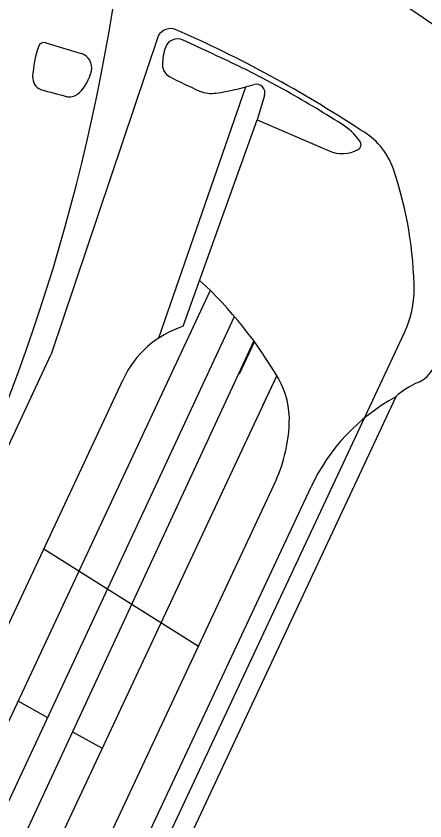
# Model space of a CAD drawing. Extents: x 14104283 to 14129344, y 8637090 to 8673339.
# Drawn here: x 14118474.76 to 14118479.28, y 8668411.45 to 8668420.35 of the extents above; entities that cross this region are included whole.
import ezdxf

# ---------------------------------------------------------------- set-up
doc = ezdxf.new("R2010")
doc.units = 0
doc.layers.add('Cell', color=7, linetype='Continuous')

msp = doc.modelspace()

# ---------------------------------------------------------------- linework, layer by layer
at = {"layer": 'Cell'}
for p, q in [((14118476.3288, 8668420.1218), (14118475.1471, 8668416.6068)), ((14118475.0856, 8668420.05), (14118475.4782, 8668419.9309)), ((14118476.3371, 8668416.7858), (14118477.2977, 8668419.5611)), ((14118477.505, 8668419.4686), (14118477.4249, 8668419.1994)), ((14118476.9492, 8668416.5398), (14118477.175, 8668417.0218)), ((14118477.2278, 8668416.3909), (14118477.3937, 8668416.745)), ((14118469.4162, 8668404.3739), (14118475.1471, 8668416.6068)), ((14118477.4874, 8668416.0411), (14118477.6407, 8668416.3683)), ((14118474.5711, 8668413.4041), (14118475.9411, 8668416.3284)), ((14118478.9586, 8668416.1353), (14118475.5883, 8668408.9413)), ((14118475.0629, 8668414.4539), (14118476.7753, 8668413.3791)), ((14118474.7771, 8668412.7736), (14118475.1045, 8668412.5895)), ((14118475.383, 8668412.4328), (14118475.7087, 8668412.2496))]:
    msp.add_line(p, q, dxfattribs=at)
for points in [[(14118476.6056, 8668416.9147), (14118477.4249, 8668419.1994), (14118478.2197, 8668418.8542)], [(14118476.9036, 8668417.3127), (14118473.4508, 8668409.9426), (14118469.9981, 8668402.5726)], [(14118470.3911, 8668402.5502), (14118473.7952, 8668409.7813), (14118477.1723, 8668417.025)], [(14118471.7298, 8668401.212), (14118475.3936, 8668409.0325), (14118479.0573, 8668416.853)], [(14118470.7404, 8668402.5589), (14118474.0874, 8668409.6444), (14118477.3893, 8668416.751)], [(14118471.1969, 8668402.6109), (14118474.414, 8668409.4914), (14118477.6414, 8668416.367)], [(14118472.0974, 8668403.3939), (14118474.8568, 8668409.2839), (14118477.6162, 8668415.1739)], [(14118472.3826, 8668403.1048), (14118475.2017, 8668409.1223), (14118478.0208, 8668415.1399)]]:
    msp.add_lwpolyline(points, dxfattribs=at)
for centre, radius, start, end in [((14118454.2759, 8668423.8917), 21.8297, 334.88463, 355.16802), ((14118471.4076, 8668408.7987), 13.9477, 49.42516, 60.95889), ((14118476.4666, 8668420.0545), 0.1534, 66.22433, 153.95384), ((14118470.8799, 8668407.3731), 14.0108, 56.73725, 66.22433), ((14118476.5426, 8668419.9401), 0.1518, 65.65114, 112.85479), ((14118476.1977, 8668419.6066), 1.259, 161.48979, 176.84938), ((14118475.0678, 8668419.9849), 0.0675, 71.57232, 161.48979), ((14118476.9495, 8668419.8076), 0.5723, 159.77605, 180.60144), ((14118476.5339, 8668419.9607), 0.1294, 112.85479, 159.77605), ((14118464.9618, 8668394.3498), 28.2405, 64.1766, 65.65114), ((14118475.4308, 8668419.7746), 0.1634, 346.88801, 73.13342), ((14118475.1058, 8668419.8503), 0.4971, 314.70242, 346.88801), ((14118476.5205, 8668419.8031), 0.1432, 180.60144, 242.18626), ((14118473.6177, 8668412.2367), 8.3693, 60.71641, 64.1766), ((14118475.0873, 8668419.6678), 0.147, 176.84938, 247.1995), ((14118478.5103, 8668423.575), 4.4078, 242.18626, 247.02979), ((14118476.5738, 8668422.2524), 2.7869, 278.13965, 287.03235), ((14118477.4173, 8668419.4989), 0.0928, 340.94194, 107.03235), ((14118503.0795, 8668523.5931), 107.7748, 254.91468, 255.077424), ((14118475.3456, 8668419.608), 0.1562, 262.7926, 314.70242), ((14118476.9209, 8668419.8252), 0.335, 247.02979, 278.13965), ((14118470.3335, 8668406.3804), 15.0836, 57.87031, 60.71641), ((14118477.9537, 8668418.5141), 0.7556, 36.41337, 57.87031), ((14118478.1896, 8668418.4002), 0.7838, 18.8432, 61.42241), ((14118478.5104, 8668418.9247), 0.0638, 298.64544, 36.41337), ((14118478.3655, 8668419.19), 0.3661, 246.52527, 298.64544), ((14118474.8732, 8668417.2684), 4.288, 0.291, 18.8432), ((14118473.7101, 8668414.0604), 4.558, 29.95928, 47.52988), ((14118478.058, 8668417.3212), 1.1036, 334.89759, 358.38999), ((14118476.9482, 8668415.8566), 1.1122, 107.94415, 154.89759), ((14118479.0732, 8668416.6001), 0.3333, 292.66005, 334.89759), ((14118476.8694, 8668415.8814), 0.9115, 357.56767, 29.95928), ((14118479.5154, 8668415.5409), 0.8144, 112.66005, 133.12808), ((14118480.0046, 8668414.2105), 2.1907, 118.52141, 154.89759), ((14118476.0299, 8668415.9171), 1.7517, 334.89759, 357.56767)]:
    msp.add_arc(centre, radius, start, end, dxfattribs=at)

doc.saveas('drawing.dxf')
